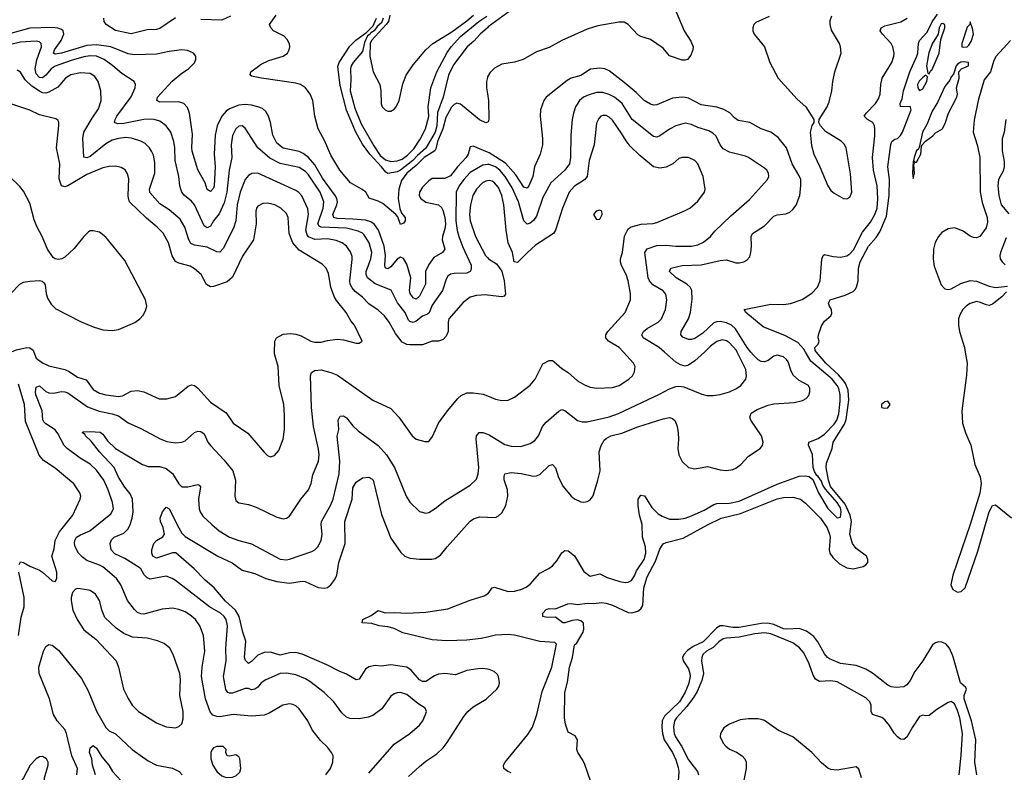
# Model space of a CAD drawing. Header units: inches. Extents: x 1173000 to 1307049, y 522583 to 678455.
# Tile 430 of 617: x 1207046 to 1213265, y 627345 to 632101. Entities that reach past the tile are written whole.
import ezdxf

# ---------------------------------------------------------------- set-up
doc = ezdxf.new("R2010")
doc.units = ezdxf.units.IN
doc.header["$MEASUREMENT"] = 0
for name, color, linetype in [('B2602', 7, 'Continuous'), ('B2603', 7, 'Continuous'), ('B2612', 7, 'Continuous'), ('B2613', 7, 'Continuous')]:
    doc.layers.add(name, color=color, linetype=linetype)

msp = doc.modelspace()

# ---------------------------------------------------------------- linework, layer by layer
at = {"layer": 'B2602', "color": 5}
for points, elevation in [([(1207134.6, 630000), (1207150, 629961.5), (1207190, 629931.7), (1207230, 629912.3), (1207330.1, 629890.1), (1207357.4, 629877.4), (1207410, 629840.8), (1207464.8, 629824.8), (1207510, 629764.1), (1207550, 629740.9), (1207590, 629730.1), (1207670, 629719.8), (1207695.4, 629724.6), (1207750, 629752.9), (1207790, 629756.9), (1207830.7, 629750), (1207925.7, 629705.7), (1207975.4, 629704.6), (1208030, 629719.5), (1208110, 629784.4), (1208130, 629792.6), (1208150, 629789), (1208170, 629772.7), (1208250, 629682.7), (1208350, 629616.5), (1208394.9, 629550), (1208487.4, 629487.4), (1208590, 629367.3), (1208610, 629347.3), (1208630, 629338.8), (1208654.2, 629345.8), (1208681.6, 629378.4), (1208710, 629451), (1208718, 629510), (1208719, 629599), (1208713.8, 629670), (1208685.3, 629790), (1208678.7, 629910), (1208655.6, 629990), (1208655.8, 630000)], 980), ([(1208978.9, 627330), (1209008.2, 627370), (1209023.5, 627410), (1209024.7, 627450), (1209015.6, 627470), (1208990, 627502.9), (1208946.2, 627546.2), (1208893.1, 627613.1), (1208866.2, 627670), (1208810, 627745.1), (1208790, 627764.2), (1208770, 627774), (1208750, 627776.9), (1208706.8, 627770), (1208621, 627719), (1208590, 627705.6), (1208510, 627700.3), (1208394, 627710), (1208310, 627695.5), (1208290, 627697), (1208265.7, 627705.7), (1208248, 627728), (1208218.4, 627810), (1208194.4, 627950), (1208197.7, 628010), (1208215.4, 628110), (1208207.6, 628210), (1208184.2, 628270), (1208155.1, 628310), (1208120.5, 628340.5), (1208090, 628358.3), (1208050, 628373.6), (1208010, 628382.3), (1207944.6, 628375.4), (1207830, 628345), (1207810, 628346.2), (1207790, 628355.6), (1207770, 628373.3), (1207726.2, 628430), (1207684.8, 628530), (1207658, 628570), (1207570, 628642.6), (1207550, 628654.7), (1207470, 628683.9), (1207443.3, 628703.3), (1207417.4, 628730), (1207395.3, 628770), (1207391.9, 628790), (1207393.8, 628810), (1207405, 628830), (1207430, 628846.3), (1207488.5, 628871.5), (1207620.8, 628979.2), (1207637.4, 629010), (1207632.8, 629050), (1207604.4, 629130), (1207577.4, 629190), (1207530, 629254.8), (1207490, 629292.5), (1207428.3, 629330), (1207345.1, 629390), (1207326.8, 629410), (1207286.7, 629486.7), (1207270, 629509.7), (1207210, 629546.5), (1207199, 629559), (1207191.8, 629571.7), (1207187, 629630), (1207147, 629730), (1207144.5, 629750), (1207150, 629779.5), (1207170, 629787.3), (1207210, 629750.8), (1207230, 629741.8), (1207260.2, 629739.8), (1207310, 629750.2), (1207330, 629749.2), (1207350, 629742), (1207474.5, 629654.5), (1207547.3, 629627.3), (1207630.4, 629610), (1207670, 629596.8), (1207730, 629553.8), (1207810, 629517.7), (1207931.9, 629451.9), (1207975.1, 629435.1), (1208030, 629426.5), (1208070, 629430.3), (1208090, 629440.3), (1208150, 629493.1), (1208170, 629500.2), (1208190, 629498.5), (1208210, 629483.1), (1208235, 629430), (1208250, 629410.2), (1208338, 629318), (1208392.3, 629250), (1208408.4, 629190), (1208403.6, 629090), (1208410, 629063), (1208430, 629047.6), (1208490, 629036.5), (1208539.5, 629019.5), (1208670, 628957), (1208710, 628947.2), (1208730, 628950.4), (1208750, 628963), (1208820.9, 629070), (1208870.8, 629130), (1208887.6, 629170), (1208896.2, 629223.8), (1208933.1, 629310), (1208936.2, 629350), (1208932.6, 629387.4), (1208902.1, 629530), (1208888.3, 629650), (1208883.5, 629850), (1208889.8, 629870.2), (1208910, 629884), (1208950, 629887.2), (1209010, 629871.9), (1209053.8, 629853.8), (1209275.8, 629695.8), (1209390, 629644.2), (1209440.3, 629590), (1209523.8, 629470), (1209550, 629450.4), (1209605.2, 629434.8), (1209630, 629436), (1209636.6, 629443.4), (1209653.4, 629466.6), (1209691.8, 629550), (1209746.9, 629630), (1209812.7, 629707.3), (1209834.2, 629725.8), (1209870, 629741.8), (1209910, 629743.6), (1209973.9, 629733.9), (1210000, 629722.9)], 960), ([(1207042.3, 628657.7), (1207050, 628674.8), (1207070, 628670.6), (1207110, 628646.7), (1207170, 628623.1), (1207190.2, 628610.2), (1207250, 628554.8), (1207270, 628551.3), (1207281.2, 628570), (1207280.9, 628610), (1207249, 628710), (1207262.4, 628757.6), (1207270.5, 628810), (1207296.2, 628863.8), (1207382.2, 628970), (1207427.7, 629070), (1207430.9, 629090), (1207426, 629110), (1207387.2, 629167.2), (1207270, 629267.6), (1207195, 629315), (1207169.3, 629349.3), (1207082.2, 629562.2), (1207076.1, 629670), (1207038.4, 629798.4)], 980), ([(1209250, 627338.9), (1209410, 627523.7), (1209510, 627590.3), (1209570, 627643.7), (1209591, 627670), (1209609.7, 627710), (1209614.7, 627730), (1209607, 627750), (1209560.2, 627780.2), (1209490, 627837.4), (1209451.5, 627848.5), (1209430, 627846.4), (1209410, 627839.8), (1209390, 627826.3), (1209333.4, 627746.6), (1209276.6, 627703.4), (1209247.2, 627692.8), (1209190, 627682.3), (1209130, 627684.2), (1209110, 627694), (1209080.6, 627720.6), (1209030, 627791.2), (1208968.4, 627850), (1208878.2, 627918.2), (1208850, 627935.7), (1208790, 627960.5), (1208730, 627972.4), (1208690, 627969), (1208600.4, 627930), (1208570, 627910.8), (1208550, 627883.5), (1208530, 627869.8), (1208510, 627866.3), (1208490, 627874.4), (1208470, 627873.6), (1208390, 627844.7), (1208370, 627844.6), (1208360.5, 627850), (1208348.3, 627868.3), (1208333.7, 627950), (1208350.6, 628050), (1208347.2, 628130), (1208357.8, 628270), (1208349.9, 628310), (1208337, 628330), (1208314, 628350), (1208245.3, 628390), (1208030, 628557.7), (1208009.3, 628570), (1207970, 628583.5), (1207870, 628566.2), (1207850, 628572.7), (1207832, 628592), (1207811.3, 628630), (1207799.7, 628639.7), (1207710, 628696.4), (1207646.2, 628726.2), (1207622.4, 628750), (1207617.3, 628790), (1207625.8, 628814.2), (1207643.1, 628830), (1207703.4, 628856.6), (1207730, 628884.4), (1207743.9, 628910), (1207757, 628950), (1207762.8, 628990), (1207758.4, 629070), (1207744, 629104), (1207710, 629146.2), (1207670.5, 629210), (1207642.3, 629270), (1207548.8, 629370), (1207496.9, 629436.9), (1207461.7, 629470), (1207458.4, 629478.4), (1207442, 629490), (1207444.7, 629495.3), (1207490, 629498), (1207553.4, 629493.4), (1207570, 629481.1), (1207600, 629440), (1207650, 629390.2), (1207820.3, 629290), (1207858, 629278), (1207930, 629277.3), (1207970, 629264.3), (1208010, 629233.6), (1208050, 629167.7), (1208070, 629149.2), (1208108.5, 629148.5), (1208170, 629163.7), (1208179.6, 629159.6), (1208188.7, 629148.7), (1208176, 629070), (1208179.6, 629010), (1208185.5, 628990), (1208203, 628963), (1208259, 628910), (1208306.3, 628870), (1208370, 628831.3), (1208430, 628809.2), (1208510, 628788), (1208691.1, 628691.1), (1208730, 628686.9), (1208750, 628691.4), (1208890, 628740.8), (1208910, 628751.6), (1208929.7, 628770), (1208949.8, 628810), (1208957.1, 628850), (1208948.9, 628910), (1208951.7, 628930), (1209010, 629035.3), (1209024.7, 629070), (1209063.6, 629230), (1209067.6, 629310), (1209050.7, 629469.3), (1209061.1, 629510), (1209057.7, 629570), (1209070, 629594.9), (1209090, 629598), (1209110, 629584.2), (1209150, 629534), (1209183, 629503), (1209310.1, 629410.1), (1209363.2, 629350), (1209412.4, 629270), (1209487.7, 629090), (1209510, 629052.4), (1209570, 628992), (1209610, 628982.3), (1209630, 628987.6), (1209670, 629011.6), (1209730, 629059.6), (1209890, 629158.3), (1209930, 629198), (1209942.3, 629230), (1209945.3, 629270), (1209928, 629452), (1209930, 629470.7), (1209947, 629493), (1209970, 629492.2), (1210000, 629481.4)], 940), ([(1210000, 627996), (1209970, 628000.2), (1209938.4, 627998.4), (1209870, 627988.4), (1209798.2, 627961.8), (1209730, 627969.3), (1209690, 627965.6), (1209665.2, 627954.8), (1209610, 627918.2), (1209590, 627917.8), (1209570, 627929), (1209518.4, 627990), (1209490, 628009), (1209390, 628023.4), (1209330, 628016.2), (1209290, 628019.3), (1209250, 628012), (1209230, 627995.8), (1209190, 627934.3), (1209170, 627928.5), (1209110, 627964.1), (1209063.3, 627983.3), (1208984.7, 628024.7), (1208830, 628090.5), (1208790, 628101), (1208750, 628099.8), (1208690, 628086.1), (1208630, 628104.6), (1208590, 628102.3), (1208550, 628084.6), (1208510, 628045.3), (1208490, 628033.3), (1208471.8, 628051.8), (1208466.2, 628070), (1208473.5, 628173.5), (1208455.3, 628230), (1208432.4, 628330), (1208409.7, 628369.7), (1208345.4, 628425.4), (1208273.5, 628510), (1208218.2, 628558.2), (1208148.2, 628630), (1208031.9, 628731.9), (1208010, 628732.6), (1207910, 628698), (1207887.1, 628710), (1207880.4, 628730), (1207880.8, 628750), (1207892.7, 628790), (1207909.9, 628810.1), (1207950, 628832.9), (1207961.1, 628850), (1207952.3, 628892.3), (1207934.5, 628930), (1207933.1, 628950), (1207947.8, 628990), (1207970, 629019.3), (1207990, 629010.4), (1208050, 628889), (1208070, 628855.2), (1208090, 628835.5), (1208297.7, 628710), (1208387.6, 628667.6), (1208450, 628621.6), (1208530, 628600.1), (1208600.3, 628570), (1208670, 628551), (1208750, 628540.9), (1208830, 628552.1), (1208849.5, 628549.6), (1208930, 628513.5), (1208970, 628508.6), (1208990, 628513.6), (1209011.3, 628528.7), (1209036.8, 628563.2), (1209048, 628590), (1209061.3, 628670), (1209101.4, 628790), (1209099, 628930), (1209145.9, 629070), (1209150, 629142), (1209170, 629179), (1209210, 629206.3), (1209250, 629209), (1209270, 629200.2), (1209278.2, 629190), (1209330, 628974.4), (1209390, 628823.8), (1209452.8, 628732.8), (1209478, 628710), (1209510, 628697.7), (1209570, 628691.3), (1209648.5, 628691.5), (1209670, 628696), (1209703.1, 628716.9), (1209744.7, 628770), (1209890, 628932.6), (1209913, 628947), (1209950, 628958.6), (1210000, 628957)], 920), ([(1207037.4, 628210), (1207054.3, 628325.7), (1207074.6, 628390), (1207074.2, 628450), (1207039.8, 628610)], 980), ([(1210000, 628199.4), (1209960.5, 628190), (1209870, 628179.1), (1209743.8, 628176.2), (1209650, 628181.8), (1209466.6, 628226.6), (1209410, 628253.2), (1209370, 628264.5), (1209315.3, 628270), (1209270, 628285.4), (1209209.2, 628290), (1209212.3, 628310), (1209265.1, 628334.9), (1209310, 628367.6), (1209353.4, 628353.4), (1209415.6, 628355.6), (1209490, 628350.2), (1209610, 628356.5), (1209750, 628378.5), (1209890, 628433.6), (1209980, 628460), (1210000, 628472.6)], 880), ([(1207407.5, 627330), (1207411.3, 627370), (1207374.8, 627450), (1207341.9, 627590), (1207330, 627615.6), (1207282.2, 627670), (1207259.4, 627710), (1207234.4, 627810), (1207167.7, 627970), (1207165.8, 628010), (1207195.3, 628110), (1207210, 628140.4), (1207230, 628151.6), (1207250, 628147.6), (1207290, 628116), (1207436.8, 627936.8), (1207478.8, 627858.8), (1207530, 627730.5), (1207590, 627627.7), (1207610, 627607.7), (1207650, 627588.4), (1207755.6, 627490), (1207856.7, 627416.7), (1207910, 627389.2), (1208010, 627371.2), (1208053.7, 627350), (1208072.6, 627330)], 960), ([(1209501.9, 627318.1), (1209570, 627382.4), (1209610, 627415.5), (1209679.4, 627460.6), (1209720, 627500), (1209746.7, 627533.3), (1209850, 627696.5), (1209877.2, 627730), (1209910, 627758.2), (1209991.9, 627808.1), (1210000, 627815.5)], 920), ([(1207524.5, 627330), (1207505.4, 627390), (1207500.6, 627430), (1207486.5, 627470), (1207490, 627500.5), (1207510, 627515.3), (1207530, 627497.4), (1207563.6, 627443.6), (1207608.1, 627390), (1207632.1, 627350), (1207687.3, 627290)], 940)]:
    msp.add_lwpolyline(points, dxfattribs=dict(at, elevation=elevation))
at = {"layer": 'B2602', "color": 5, "elevation": 980}
for points in [[(1207413.7, 628506.3), (1207398, 628502), (1207379.8, 628480.2), (1207370.7, 628449.3), (1207370.5, 628429.5), (1207381.3, 628370), (1207408.3, 628310), (1207450, 628244.4), (1207526.5, 628186.5), (1207654.6, 628050), (1207670.2, 628010.2), (1207700.8, 627870), (1207730, 627810.5), (1207756.5, 627770), (1207797.1, 627730), (1207910, 627657), (1207970, 627632.4), (1208030, 627626), (1208050, 627634), (1208070, 627651.3), (1208077.2, 627682.7), (1208077.6, 627730), (1208057.7, 627830), (1208061.5, 627930), (1208057.4, 627970), (1208015.8, 628090), (1207993, 628130), (1207958.5, 628158.5), (1207915.2, 628175.2), (1207851.5, 628191.5), (1207758.3, 628198.3), (1207702.9, 628222.9), (1207655.5, 628255.5), (1207584.1, 628324.1), (1207565.8, 628365.8), (1207549.8, 628430), (1207524.2, 628470), (1207490, 628492.8), (1207470, 628498)], [(1208330, 627507), (1208290, 627507), (1208270, 627499.3), (1208260.7, 627490), (1208253, 627470), (1208252.2, 627430), (1208265.7, 627390), (1208290, 627350.6), (1208322.3, 627322.3), (1208350, 627313), (1208390, 627314.9), (1208410, 627321.6), (1208435.2, 627344.8), (1208442.4, 627370), (1208435.8, 627430), (1208430, 627442.7), (1208410, 627454.7), (1208370, 627446.3), (1208355.3, 627450), (1208347.6, 627470), (1208349.4, 627490)], [(1207190, 627444.5), (1207170, 627442.9), (1207150, 627429.6), (1207112.4, 627390), (1207070.3, 627310), (1207000.3, 627210), (1206995.3, 627170), (1207001.5, 627130), (1207000.3, 627090), (1206959.5, 627010), (1206951.8, 626970), (1206953.4, 626950), (1206967.2, 626907.2), (1206990, 626892.7), (1207010, 626890.4), (1207050, 626908.9), (1207092.1, 626950), (1207162.6, 627050), (1207190, 627126.8), (1207202.2, 627217.8), (1207202.4, 627310), (1207226, 627390), (1207225.1, 627410), (1207214.5, 627430)]]:
    msp.add_lwpolyline(points, close=True, dxfattribs=at)
at = {"layer": 'B2603', "color": 5}
for points, elevation in [([(1208377.2, 632122.8), (1208322.6, 632097.4), (1208190, 632101.1)], 880), ([(1210000, 631453.2), (1209990, 631448.4), (1209950, 631468.5), (1209830, 631567.6), (1209807.8, 631572.2), (1209790, 631565.2), (1209773, 631547), (1209738.1, 631481.9), (1209717.5, 631410), (1209685.2, 631330), (1209674.9, 631285.1), (1209667.6, 631272.4), (1209600, 631230), (1209550, 631179.4), (1209491.5, 631130), (1209456.5, 631083.5), (1209441.1, 631030), (1209436.4, 630970), (1209447.6, 630907.6), (1209457.4, 630877.4), (1209479.8, 630850), (1209480.2, 630830), (1209470, 630814.5), (1209450, 630806.6), (1209434.6, 630854.6), (1209421.5, 630870), (1209338.9, 630938.9), (1209310, 630953.8), (1209253.5, 630973.5), (1209231, 631011), (1209208.5, 631028.5), (1209136.1, 631070), (1209066.9, 631150), (1209010, 631244.8), (1208972.8, 631332.8), (1208931.2, 631410), (1208909.8, 631490), (1208896.3, 631590), (1208879.5, 631630), (1208850, 631669.8), (1208819.7, 631690), (1208790, 631699.2), (1208572.3, 631730), (1208510, 631743.5), (1208501.3, 631750), (1208505.1, 631770), (1208570, 631820.2), (1208618.3, 631841.7), (1208710.5, 631869.5), (1208737.7, 631890), (1208748.6, 631910), (1208751.9, 631930), (1208748.8, 631948.8), (1208736, 631976), (1208715.5, 631995.5), (1208649.3, 632030), (1208632.7, 632050), (1208624, 632070), (1208666, 632130)], 880), ([(1209341.5, 632110), (1209330, 632081.7), (1209303.3, 632056.7), (1209285.4, 632030), (1209263, 632017), (1209260.4, 632010), (1209242.4, 631997.6), (1209223.7, 631956.3), (1209210, 631900.3), (1209151, 631830), (1209139.3, 631810), (1209134.5, 631790), (1209137.9, 631717.9), (1209133.8, 631650), (1209161.6, 631541.6), (1209203.5, 631443.5), (1209282.6, 631302.6), (1209322.2, 631242.2), (1209355.5, 631215.5), (1209390, 631205.3), (1209430, 631207.7), (1209460.8, 631219.2), (1209495.9, 631244.1), (1209535.9, 631284.1), (1209575.3, 631344.7), (1209608.7, 631410), (1209629.3, 631489.3), (1209625.8, 631550), (1209642.9, 631670), (1209680.8, 631770), (1209745.9, 631894.1), (1209771.1, 631930), (1209830, 631994.4), (1209945.5, 632090), (1209996.2, 632123.8)], 860), ([(1209384.5, 632130), (1209374.3, 632090), (1209360.8, 632070), (1209268.4, 631970), (1209259.4, 631950), (1209257.8, 631870), (1209279.1, 631770), (1209320.9, 631690), (1209327.3, 631650), (1209328.9, 631568.9), (1209335.7, 631550), (1209353.2, 631530), (1209370, 631522.9), (1209390, 631523.1), (1209410, 631534.1), (1209423.2, 631550), (1209443, 631590), (1209465, 631695), (1209486.2, 631750), (1209530, 631814.8), (1209610, 631910.1), (1209655, 631950), (1209775.4, 632024.6), (1209870, 632092.6), (1209912.6, 632130)], 880), ([(1208030, 632112), (1207930, 632044.2), (1207910, 632038.7), (1207850, 632037.4), (1207750, 632012.2), (1207650, 632032.8), (1207592.8, 632070), (1207578.7, 632090), (1207576.1, 632110)], 880), ([(1210000, 632049.7), (1209953.2, 632010), (1209914.7, 631965.3), (1209871.3, 631930), (1209785.6, 631814.4), (1209754.8, 631750), (1209720.7, 631610), (1209685.5, 631514.5), (1209679.6, 631430), (1209669.7, 631390), (1209610, 631288), (1209557.6, 631242.4), (1209529, 631210), (1209450, 631149.3), (1209430, 631139.1), (1209370, 631128.5), (1209357.3, 631137.3), (1209331.2, 631171.2), (1209256.4, 631250), (1209210, 631313.2), (1209168.4, 631390), (1209109.2, 631529.2), (1209070, 631685.1), (1209056.1, 631803.9), (1209062.7, 631830), (1209130, 631932.5), (1209168.8, 631971.2), (1209238.9, 632021.1), (1209278.8, 632061.2), (1209299.5, 632110)], 860), ([(1210000, 631263.8), (1209910, 631300.4), (1209890, 631297), (1209877.7, 631250), (1209866.7, 631230), (1209811, 631170), (1209766.5, 631113.5), (1209730, 631096), (1209650, 631096.1), (1209630, 631083.1), (1209590, 631042.5), (1209570.8, 631010), (1209569.6, 630990), (1209579, 630970), (1209610, 630947.3), (1209690, 630930.8), (1209710, 630914.3), (1209717.9, 630897.9), (1209730.1, 630850.1), (1209734.6, 630810), (1209733.2, 630786.8), (1209716.1, 630730), (1209714.8, 630710), (1209730.1, 630650), (1209716, 630630), (1209661.6, 630598.4), (1209630, 630553.7), (1209609.3, 630510), (1209608.1, 630430), (1209570, 630353.3), (1209550, 630333.7), (1209530, 630343.5), (1209511.6, 630370), (1209508.7, 630390), (1209516.3, 630470), (1209490, 630556.4), (1209470, 630592), (1209450, 630599.8), (1209430, 630586.6), (1209390, 630538), (1209370, 630527.2), (1209359.3, 630530), (1209354, 630534), (1209352.5, 630550), (1209357.1, 630610), (1209348.8, 630670), (1209311.5, 630770), (1209286.8, 630806.8), (1209263.4, 630823.4), (1209230, 630833.4), (1209150, 630841), (1209050, 630843.3), (1209029.2, 630850), (1209023.2, 630870), (1209049.5, 630930), (1209052, 630950), (1209048.2, 630970), (1209038.1, 630990), (1208959.1, 631099.1), (1208910, 631184.3), (1208870, 631229.9), (1208835.4, 631255.4), (1208810, 631267.3), (1208710, 631288.8), (1208670, 631319.4), (1208645.2, 631370), (1208630.4, 631450.4), (1208617.4, 631490), (1208599.9, 631519.9), (1208578.4, 631538.4), (1208550.3, 631550.3), (1208510, 631559.6), (1208470, 631563.9), (1208430, 631561.1), (1208370, 631537.6), (1208350, 631522.3), (1208321.5, 631490), (1208292.6, 631430), (1208279.5, 631370), (1208274.7, 631250), (1208280.1, 631170), (1208273.5, 631050), (1208270, 631035.1), (1208250, 631015.1), (1208230, 631027.6), (1208216.2, 631070), (1208170, 631151.2), (1208136, 631270), (1208132.6, 631290), (1208136.9, 631376.9), (1208118.7, 631510), (1208106.1, 631546.1), (1208082.6, 631570), (1208050, 631581.9), (1207930, 631578.6), (1207911.1, 631590), (1207915.5, 631610), (1208008.6, 631711.4), (1208070, 631763.5), (1208111.1, 631790), (1208150, 631828.8), (1208159.1, 631850), (1208158, 631870), (1208142.9, 631890), (1208106.2, 631906.2), (1208070, 631909.8), (1207990, 631899.6), (1207910, 631882.9), (1207770, 631877.5), (1207730, 631885.6), (1207621.1, 631930), (1207530, 631942.6), (1207470, 631937.4), (1207310, 631888.1), (1207270, 631882.5), (1207259.8, 631890), (1207265.1, 631910), (1207307.6, 631970), (1207324.3, 632010), (1207320.7, 632030), (1207310, 632037.9), (1207286.6, 632046.6), (1207250.2, 632050.2), (1207110, 632048), (1206986.8, 632013.2)], 920), ([(1210000, 631184.7), (1209970, 631180.6), (1209890, 631134.1), (1209850.7, 631090), (1209821.3, 631050), (1209802, 631010), (1209801.5, 630830), (1209809.3, 630769.3), (1209820.1, 630730), (1209843.7, 630663.7), (1209897, 630550), (1209897.9, 630522.1), (1209890.8, 630509.2), (1209870, 630498.6), (1209790, 630497.8), (1209767.5, 630492.5), (1209750, 630480.5), (1209738.5, 630461.5), (1209716.8, 630390), (1209650, 630296.4), (1209631.8, 630248.2), (1209621.2, 630238.8), (1209590, 630227.2), (1209550, 630194.6), (1209530, 630187.4), (1209510, 630193), (1209502.1, 630202.1), (1209481.2, 630250), (1209431.4, 630311.4), (1209391.3, 630391.3), (1209290.8, 630430.8), (1209243, 630470), (1209233.9, 630490), (1209233.2, 630510), (1209264.2, 630590), (1209269.3, 630630), (1209253.6, 630690), (1209221.5, 630741.5), (1209210, 630752.2), (1209184.2, 630764.2), (1209110, 630783.3), (1208950, 630789), (1208936.7, 630796.7), (1208928.4, 630810), (1208962.3, 630910), (1208966.8, 630950), (1208943.1, 631010), (1208870, 631119.9), (1208850, 631141.6), (1208810, 631165.6), (1208690, 631191.9), (1208626, 631226), (1208548.8, 631290), (1208470, 631414.5), (1208450.8, 631430.8), (1208430, 631427.3), (1208410, 631411.5), (1208390, 631369), (1208381.4, 631310), (1208386.6, 631230), (1208369.1, 631150), (1208354.9, 631010), (1208337.5, 630942.5), (1208305.5, 630874.5), (1208270.2, 630830), (1208250, 630795.3), (1208230, 630785.8), (1208210, 630797.6), (1208150, 630929.8), (1208130, 630953.2), (1208086.6, 630990), (1208070.8, 631010), (1208062.5, 631030), (1208056.5, 631050), (1208050.9, 631109.1), (1208028.6, 631210), (1208025.9, 631290), (1208019.8, 631330), (1207999.3, 631390), (1207970.9, 631430), (1207930, 631458.3), (1207895.1, 631470), (1207870, 631472.8), (1207830, 631469.9), (1207704, 631444), (1207662.6, 631442.6), (1207644.5, 631450), (1207648.4, 631470), (1207660.2, 631490), (1207750, 631613.4), (1207774.5, 631670), (1207778, 631690), (1207769.6, 631710), (1207690, 631760.7), (1207634.4, 631810), (1207578.8, 631850), (1207530, 631869.9), (1207491.8, 631871.8), (1207450, 631865.5), (1207370, 631843.4), (1207270, 631805.9), (1207245, 631790), (1207210, 631749.3), (1207190, 631733.2), (1207170, 631734.5), (1207150, 631757.4), (1207143.6, 631790), (1207153.9, 631846.1), (1207183.9, 631930), (1207182, 631950), (1207170, 631959.8), (1207150, 631965.2), (1207050, 631959.4), (1206990, 631944.3)], 940), ([(1210000, 630360), (1209990, 630361.2), (1209930, 630358.3), (1209890, 630347.3), (1209846.7, 630313.3), (1209756.5, 630210), (1209751.1, 630190), (1209751, 630130), (1209738.5, 630101.5), (1209720.4, 630079.6), (1209690, 630068.7), (1209650, 630068.6), (1209590, 630046.4), (1209510, 630046), (1209490, 630047.9), (1209462.2, 630062.2), (1209418.4, 630118.4), (1209380.3, 630190), (1209350, 630229.8), (1209310, 630264.8), (1209250, 630305.3), (1209210, 630348), (1209164, 630384), (1209145.2, 630405.2), (1209133.3, 630430), (1209131, 630450), (1209146.1, 630586.1), (1209144.7, 630604.7), (1209134.6, 630634.6), (1209109.9, 630669.9), (1209082.6, 630690), (1209044.8, 630704.8), (1208990, 630715.8), (1208910, 630711.5), (1208870, 630728.7), (1208860.6, 630740.6), (1208852, 630770), (1208869.4, 630870), (1208865.2, 630905.2), (1208828.2, 630988.2), (1208809.3, 631009.3), (1208790, 631022), (1208550, 631130.6), (1208511.7, 631128.3), (1208490, 631116.4), (1208469.6, 631090.4), (1208438.1, 631010), (1208419.6, 630930), (1208410.8, 630830), (1208396.7, 630783.3), (1208330, 630655.6), (1208310, 630632.1), (1208290, 630632.8), (1208230, 630663.7), (1208150, 630676.1), (1208127.3, 630687.3), (1208114.9, 630710), (1208089.4, 630789.4), (1208059.5, 630839.5), (1207990, 630898), (1207930, 630938), (1207868.1, 631008.1), (1207866.5, 631030), (1207898.4, 631130), (1207898.7, 631198.7), (1207890, 631243.7), (1207877.8, 631270), (1207866.2, 631290), (1207837.2, 631317.2), (1207810, 631333.3), (1207752.7, 631352.7), (1207715.1, 631355.1), (1207670, 631349.9), (1207630, 631338.5), (1207590, 631317.1), (1207490, 631235.9), (1207470, 631228), (1207451.5, 631231.5), (1207444.7, 631350), (1207450.9, 631389.1), (1207502.5, 631477.5), (1207543.7, 631536.3), (1207559.4, 631590), (1207558.2, 631650), (1207540.3, 631710), (1207520.6, 631740.6), (1207490, 631761), (1207430, 631765.6), (1207368.9, 631751.1), (1207335.2, 631730), (1207286.3, 631673.7), (1207230, 631642.3), (1207210, 631636.5), (1207190, 631639.1), (1207170, 631649.1), (1207121.5, 631681.5), (1207080.4, 631720.4), (1207050, 631769.6), (1207030, 631781.6)], 960), ([(1210000, 631734.2), (1209993.4, 631710), (1209993.9, 631670), (1210000, 631632.4)], 880), ([(1208655.8, 630000), (1208656.5, 630070), (1208668.6, 630090), (1208710, 630112.4), (1208757.2, 630117.2), (1208790, 630113.7), (1208823.6, 630103.6), (1208885.5, 630070), (1208910, 630062.7), (1208950, 630062.6), (1208990, 630074.3), (1209050, 630080.9), (1209090, 630078), (1209170, 630056.3), (1209190, 630056), (1209208.7, 630070), (1209159.7, 630170), (1209137.6, 630197.6), (1209107.4, 630250), (1209046.6, 630326.6), (1209031.8, 630351.8), (1209011.1, 630410), (1208997.1, 630497.1), (1208982, 630530), (1208955.2, 630555.2), (1208810, 630643.2), (1208770.5, 630690), (1208747.5, 630750), (1208742, 630850), (1208730, 630876.9), (1208695.8, 630910), (1208657, 630930), (1208610, 630942.2), (1208581.1, 630938.9), (1208550, 630921.7), (1208541.2, 630910), (1208536.3, 630890), (1208538.9, 630810), (1208522, 630710), (1208453.6, 630606.4), (1208390, 630473), (1208355.3, 630444.7), (1208270, 630413.8), (1208250, 630411.9), (1208226.5, 630426.5), (1208191, 630491), (1208150, 630526.6), (1208122.4, 630542.4), (1208050, 630561.5), (1208030, 630572), (1208007.9, 630607.9), (1207986, 630690), (1207951.4, 630751.4), (1207914, 630790), (1207845.7, 630845.7), (1207739.8, 630950), (1207731.9, 630970), (1207730.5, 630990), (1207735.2, 631095.2), (1207726.9, 631126.9), (1207711.4, 631151.4), (1207685.9, 631165.9), (1207650, 631174.2), (1207610, 631172.7), (1207570, 631164.2), (1207470, 631121.4), (1207350, 631050.6), (1207330, 631044.8), (1207310, 631049.7), (1207294.9, 631094.9), (1207298.6, 631190), (1207277.6, 631290), (1207292.7, 631432.7), (1207292.6, 631452.6), (1207286, 631466), (1207274, 631474), (1207170, 631498.3), (1207110, 631528.1), (1206990, 631569.8)], 980), ([(1206989.8, 630370.2), (1207045.7, 630430), (1207070, 630441.5), (1207110, 630448.8), (1207170, 630452.7), (1207187.8, 630447.8), (1207198.5, 630438.5), (1207205.5, 630425.4), (1207212.7, 630370), (1207221.9, 630341.9), (1207243.6, 630303.6), (1207273.8, 630273.8), (1207430, 630193.9), (1207510, 630159.7), (1207570, 630141.8), (1207630, 630136.5), (1207670, 630143.6), (1207772.3, 630187.7), (1207803.6, 630210), (1207825.7, 630234.3), (1207840.1, 630259.9), (1207848.4, 630290), (1207839.3, 630330), (1207710, 630578.9), (1207590, 630726.3), (1207550, 630756.9), (1207510, 630766.6), (1207490, 630766), (1207479.6, 630760.4), (1207450, 630731.6), (1207390, 630654), (1207330, 630599.7), (1207310.9, 630589.1), (1207290, 630584.5), (1207270, 630588.6), (1207257.5, 630597.5), (1207220.8, 630650), (1207187.3, 630730), (1207153.6, 630793.6), (1207136.9, 630836.9), (1207110, 630940.5), (1207070, 631016.9), (1207047.5, 631047.5), (1206975.4, 631115.4)], 1020), ([(1210000, 631082.3), (1209990, 631080.5), (1209969.7, 631070.3), (1209930.2, 631030), (1209908.4, 630990), (1209892.8, 630930), (1209887.1, 630870), (1209891.9, 630830), (1209925.6, 630730), (1209987.3, 630610), (1210000, 630597.4)], 960), ([(1206993.2, 630000), (1206997.1, 630002.9), (1207025.9, 630014.1), (1207090, 630028.2), (1207110, 630027.3), (1207130, 630011.4), (1207134.6, 630000)], 980)]:
    msp.add_lwpolyline(points, dxfattribs=dict(at, elevation=elevation))
at = {"layer": 'B2612', "color": 5}
for points, elevation in [([(1210000, 629722.9), (1210050, 629702), (1210090, 629695.3), (1210130, 629695.8), (1210170, 629715.3), (1210270, 629792), (1210301.7, 629830), (1210350, 629926.7), (1210390, 629946.3), (1210410, 629946), (1210420.2, 629940.2), (1210470, 629896), (1210510.9, 629870.9), (1210570, 629819.5), (1210613.5, 629793.5), (1210650, 629778), (1210691.5, 629771.5), (1210790, 629775.8), (1210831.8, 629790), (1210893.3, 629830), (1210915.8, 629850), (1210930, 629876), (1210932.3, 629910), (1210921.7, 629930), (1210859.1, 630000)], 960), ([(1210000, 628957), (1210050, 628955.3), (1210070, 628964.9), (1210090, 628984.4), (1210115.3, 629030), (1210129.8, 629090), (1210126.2, 629130), (1210106.5, 629193.5), (1210105.1, 629214.9), (1210110, 629230.3), (1210150, 629239.4), (1210212.8, 629232.9), (1210290, 629216), (1210310, 629218), (1210330, 629227.5), (1210390, 629284), (1210410, 629290.3), (1210429.4, 629269.4), (1210447.9, 629207.9), (1210479.3, 629150), (1210528.4, 629090), (1210550, 629072), (1210590, 629054.4), (1210610, 629052.4), (1210630, 629056.5), (1210650, 629067.2), (1210668.4, 629091.6), (1210698.4, 629190), (1210711.4, 629250), (1210705.5, 629370), (1210717.5, 629410), (1210737.4, 629442.6), (1210750, 629454.5), (1210779.6, 629470), (1210850, 629488.1), (1210950, 629527.8), (1211110, 629577.8), (1211150, 629586.4), (1211170, 629580.8), (1211185.1, 629565.1), (1211197.8, 629530), (1211204.2, 629490), (1211206.4, 629450), (1211202.1, 629390), (1211208.1, 629350), (1211230, 629308.7), (1211270, 629270.3), (1211310, 629262.4), (1211390, 629276.3), (1211470, 629256.6), (1211510, 629252.5), (1211550, 629257.8), (1211570, 629266), (1211601.4, 629290), (1211650, 629341.6), (1211721.7, 629390), (1211737.8, 629410), (1211741.6, 629430), (1211731.6, 629470), (1211664.6, 629570), (1211658.2, 629590), (1211666.6, 629613.4), (1211703.3, 629636.7), (1211774.3, 629665.7), (1211810, 629673.8), (1211937.5, 629682.5), (1211990, 629694), (1212012.7, 629707.3), (1212030, 629726.7), (1212036.8, 629750), (1212035.5, 629770), (1212027.1, 629790), (1211970, 629820.2), (1211933, 629853), (1211918.9, 629878.9), (1211899.2, 629939.2), (1211890, 629954.2), (1211870, 629969.8), (1211830, 629980.2), (1211810, 629975.4), (1211772.9, 629947.1), (1211750, 629938.5), (1211730, 629939.9), (1211710, 629950.4), (1211679.7, 629979.7), (1211663.7, 630000)], 920), ([(1210000, 628472.6), (1210004.5, 628475.5), (1210029.1, 628510.9), (1210044.4, 628515.6), (1210130, 628488.2), (1210170.1, 628490.1), (1210210, 628499.5), (1210244.5, 628515.5), (1210270, 628534.3), (1210330, 628603.6), (1210387.7, 628632.3), (1210410.6, 628649.4), (1210438.5, 628681.5), (1210470, 628732.7), (1210490, 628747.4), (1210510, 628744.7), (1210550, 628712.8), (1210610, 628613.4), (1210650, 628585), (1210710, 628598.4), (1210755.4, 628575.4), (1210835.5, 628550), (1210870, 628543.9), (1210890, 628545.8), (1210910, 628557.5), (1210930, 628586), (1210942.6, 628617.4), (1210990.3, 628690), (1211000.1, 628730), (1210998.5, 628770), (1210979, 628830), (1210977.8, 628910), (1210959.8, 628970), (1210951.2, 629028.8), (1210953, 629070), (1210970, 629096.4), (1210991.9, 629091.9), (1211037.8, 629017.8), (1211079, 628979), (1211103, 628963), (1211150, 628944.6), (1211210, 628945), (1211250, 628951.8), (1211290, 628965.2), (1211370, 629001.4), (1211430, 629037.8), (1211450, 629043), (1211530, 629045), (1211590, 629057.7), (1211830, 629165.8), (1211970, 629215.2), (1212010, 629219.1), (1212033, 629213), (1212054.4, 629194.4), (1212090.2, 629110), (1212150, 629011.9), (1212210, 628953), (1212230, 628958), (1212235.4, 628990), (1212230, 629016.5), (1212208.9, 629050), (1212134.7, 629134.7), (1212119.2, 629159.2), (1212110, 629184.8), (1212090, 629214.2), (1212080.2, 629220.2), (1212066.2, 629246.2), (1212058.4, 629270), (1212053.7, 629353.7), (1212028.4, 629411.6), (1212030.8, 629430), (1212090, 629454.5), (1212130, 629481.4), (1212190, 629545), (1212207, 629570), (1212220.1, 629610), (1212228.6, 629690), (1212229, 629730), (1212219.9, 629770), (1212209.6, 629790), (1212176.9, 629830), (1212041.9, 629941.9), (1212008.3, 630000)], 880), ([(1210000, 629481.4), (1210010, 629477.8), (1210110, 629415.5), (1210150, 629404.7), (1210210, 629403.9), (1210270, 629422.7), (1210299.4, 629440.6), (1210323.1, 629470), (1210347.9, 629530), (1210370, 629557.7), (1210450, 629626.7), (1210470, 629637.6), (1210490, 629631.8), (1210570, 629568.5), (1210598.9, 629558.9), (1210630, 629559.6), (1210770, 629591.6), (1210827.7, 629612.3), (1211086.8, 629733.3), (1211150, 629767.2), (1211190, 629782.2), (1211210, 629784.9), (1211240.4, 629780.4), (1211353.3, 629733.3), (1211386.8, 629726.8), (1211425.9, 629725.9), (1211470, 629731.3), (1211530, 629749.2), (1211573.6, 629770), (1211599.7, 629790), (1211632, 629830), (1211636.2, 629850), (1211631.9, 629890), (1211578, 630000)], 940), ([(1210673.1, 627230), (1210615.1, 627395.1), (1210602.6, 627422.6), (1210571.6, 627470), (1210564.5, 627490), (1210569.6, 627550), (1210554.5, 627574.5), (1210510, 627599.3), (1210492.8, 627650), (1210486.9, 627690), (1210488.2, 627850), (1210504.9, 627915.1), (1210518, 628010), (1210537.4, 628070), (1210549.8, 628149.8), (1210561.7, 628158.3), (1210603.7, 628230), (1210609.2, 628250), (1210606.6, 628286.6), (1210590, 628302.4), (1210567.9, 628307.9), (1210534.8, 628305.2), (1210490, 628288.4), (1210475.3, 628290), (1210430, 628326), (1210377.5, 628322.5), (1210350, 628329.6), (1210349.4, 628350), (1210370, 628373.7), (1210390, 628380.4), (1210430, 628377.3), (1210508, 628410), (1210530, 628411.8), (1210570, 628406.2), (1210630, 628414), (1210670, 628411.8), (1210723.1, 628416.9), (1210750, 628413.8), (1210790, 628400.2), (1210890, 628355), (1210912.1, 628352.1), (1210950, 628363.7), (1210970, 628378.8), (1210981.1, 628398.9), (1210987.9, 628510), (1211010, 628579.5), (1211061.9, 628678.1), (1211090, 628755.8), (1211110, 628788.8), (1211130, 628798), (1211236.6, 628823.4), (1211390, 628908.8), (1211476.3, 628950), (1211598.9, 628981.1), (1211830, 629073), (1211870, 629081.9), (1211930, 629084.5), (1211977.3, 629070), (1212010, 629046.1), (1212102.8, 628950), (1212146.7, 628890), (1212161.5, 628850), (1212165, 628830), (1212157.7, 628750), (1212162.4, 628730), (1212181.5, 628701.5), (1212222.9, 628662.9), (1212270, 628636.5), (1212310, 628629.6), (1212374.1, 628645.9), (1212390, 628655.1), (1212401.9, 628670), (1212403.4, 628690), (1212393.4, 628710), (1212330, 628758.3), (1212305, 628790), (1212289.6, 628850), (1212299, 628930), (1212291.3, 628970), (1212259.5, 629039.5), (1212168, 629150), (1212153.4, 629190), (1212139.8, 629270), (1212142.5, 629297.5), (1212177.5, 629390), (1212183.5, 629430), (1212254.9, 629545.1), (1212266.3, 629573.7), (1212283.3, 629696.7), (1212279.6, 629759.6), (1212262.1, 629802.1), (1212245.6, 629825.6), (1212217.3, 629857.3), (1212137, 629930), (1212078.2, 630000)], 860), ([(1211370.4, 630000), (1211310, 629944), (1211270, 629917.3), (1211250, 629911.3), (1211219.4, 629919.4), (1211190, 629935.6), (1211118.4, 630000)], 940), ([(1213018, 630000), (1213029.5, 629930), (1213026, 629854), (1212997.5, 629630), (1213001, 629550), (1213019.3, 629490), (1213052.4, 629412.4), (1213079.2, 629290), (1213111.6, 629211.6), (1213119.4, 629170), (1213110.7, 629109.3), (1213050.1, 628909.9), (1212939.7, 628590), (1212926.4, 628530), (1212939.7, 628499.7), (1212970, 628482.8), (1212993, 628487), (1213017.1, 628510), (1213097.6, 628742.4), (1213168.8, 628991.2), (1213190, 629031.4), (1213210, 629036), (1213310, 628953)], 860), ([(1213091, 627330), (1213079.2, 627410), (1213084, 627550), (1213056.6, 627670), (1213011.2, 627810), (1213011.3, 627830), (1213026.8, 627870), (1213021.4, 627881.4), (1212989, 627910), (1212940.5, 628080.5), (1212917.6, 628130), (1212896.3, 628156.3), (1212870, 628167.6), (1212850, 628169.2), (1212830, 628163.3), (1212812, 628150), (1212750.6, 628049.4), (1212698.7, 627981.3), (1212670, 627924.8), (1212650, 627898.5), (1212630, 627886), (1212581.3, 627881.3), (1212550, 627885.7), (1212530, 627896), (1212431.7, 627971.7), (1212390, 627997.6), (1212330, 628019.3), (1212230, 628032.3), (1212161.3, 628061.3), (1212148.5, 628070), (1212130, 628094.2), (1212086.7, 628170), (1212062.1, 628202.1), (1212016.3, 628236.3), (1211970, 628254.4), (1211890.8, 628249.2), (1211870, 628252.3), (1211810, 628278.5), (1211770, 628287.9), (1211730, 628286.1), (1211590, 628259.4), (1211550, 628259.4), (1211490, 628271.1), (1211470, 628270.6), (1211450, 628258.6), (1211362.1, 628170), (1211300.4, 628139.6), (1211264.8, 628115.2), (1211241.3, 628090), (1211232.9, 628070), (1211236.6, 628050), (1211270, 627998.3), (1211278.9, 627970), (1211279.8, 627950), (1211270, 627902.6), (1211250, 627850.9), (1211212.8, 627790), (1211119.4, 627700.6), (1211104.6, 627670), (1211101.2, 627630), (1211105.9, 627590), (1211117.4, 627550), (1211169.5, 627470), (1211190, 627424.2), (1211204.1, 627375.9), (1211208.3, 627350), (1211196.4, 627170)], 860), ([(1210150, 627341.5), (1210129.6, 627350), (1210102.7, 627370), (1210100.7, 627390), (1210112.6, 627410), (1210255.6, 627584.4), (1210285.2, 627630), (1210311.2, 627710), (1210345.4, 627854.6), (1210406.9, 628010), (1210435.3, 628155.3), (1210425.8, 628165.8), (1210330, 628172.3), (1210171.1, 628211.1), (1210130, 628215.4), (1210050, 628211.3), (1210000, 628199.4)], 880), ([(1212978.8, 627330), (1212993, 627453), (1213000.9, 627590), (1212984.1, 627690), (1212970, 627735), (1212950, 627777.9), (1212930, 627791.3), (1212910, 627785.4), (1212838, 627742), (1212790, 627704.7), (1212770, 627700.9), (1212750, 627706.6), (1212730, 627698.4), (1212684.7, 627630), (1212650, 627567), (1212630, 627551.8), (1212610, 627553.6), (1212590, 627568.3), (1212570, 627592.8), (1212540.7, 627640.7), (1212510, 627677.4), (1212490.4, 627690.4), (1212432.8, 627710), (1212423.1, 627730), (1212424, 627770), (1212414.8, 627790), (1212390, 627816.4), (1212210, 627916.5), (1212170, 627923.4), (1212098.2, 627918.2), (1212072.9, 627932.9), (1212058, 627958), (1212032.9, 628030), (1211999, 628099), (1211971.8, 628131.8), (1211930, 628163.6), (1211790, 628219), (1211750, 628225.4), (1211690, 628220.5), (1211590, 628198.3), (1211510, 628193.2), (1211490, 628187.6), (1211462.1, 628170), (1211425.8, 628134.2), (1211384.1, 628110), (1211361.2, 628090), (1211353.4, 628070), (1211352.4, 628050), (1211365, 627970), (1211354.9, 627925.1), (1211324.2, 627855.8), (1211301.6, 627818.4), (1211259, 627761), (1211193.3, 627690), (1211181.6, 627670), (1211175.4, 627630), (1211179.9, 627590), (1211187, 627570), (1211225.8, 627510), (1211270, 627422.7), (1211327.5, 627350), (1211333.7, 627330)], 880), ([(1210000, 627815.5), (1210060.4, 627870), (1210072.5, 627890), (1210076.2, 627910), (1210070.8, 627950), (1210063.6, 627963.6), (1210042.3, 627982.3), (1210010, 627994.6), (1210000, 627996)], 920), ([(1212362.3, 627310), (1212345.6, 627365.6), (1212330, 627379.3), (1212210, 627358.7), (1212170, 627363.5), (1212150, 627372), (1212110, 627403.9), (1212049.7, 627470), (1211930, 627568.5), (1211838.4, 627610), (1211750, 627671.6), (1211730, 627679.6), (1211710, 627683.6), (1211650, 627682.9), (1211595.6, 627675.6), (1211530, 627649.7), (1211493.3, 627626.7), (1211471.7, 627590), (1211470.3, 627570), (1211489.1, 627530), (1211504.9, 627510), (1211530, 627490.2), (1211572.6, 627472.6), (1211608.4, 627448.4), (1211625.7, 627430), (1211635.3, 627410), (1211634.7, 627370), (1211598.8, 627190)], 920)]:
    msp.add_lwpolyline(points, dxfattribs=dict(at, elevation=elevation))
at = {"layer": 'B2612', "color": 5, "elevation": 860}
msp.add_lwpolyline([(1212530, 629689.4), (1212510, 629685.6), (1212488.4, 629670), (1212489.3, 629649.3), (1212510, 629644.9), (1212530, 629648.8), (1212543.6, 629670)], close=True, dxfattribs=at)
at = {"layer": 'B2613', "color": 5}
for points, elevation in [([(1210144.3, 632155.7), (1210005.5, 632054.5), (1210000, 632049.7)], 860), ([(1211192.3, 632150), (1211242.8, 632030), (1211285.1, 631965.1), (1211298.9, 631930), (1211297.4, 631910), (1211284, 631876), (1211263, 631850), (1211250, 631844.8), (1211230, 631845.3), (1211150, 631872.9), (1211110, 631919.8), (1211070, 631948.8), (1211030, 631974.5), (1210970, 631993.3), (1210950, 632004.8), (1210890, 632071.1), (1210864.1, 632084.1), (1210830, 632085.6), (1210697.5, 632062.5), (1210630, 632040.2), (1210470.1, 631969.9), (1210390, 631925), (1210310, 631898), (1210225.7, 631850), (1210170, 631831.7), (1210090, 631818.5), (1210044.8, 631795.2), (1210014.9, 631765.1), (1210001.2, 631738.8), (1210000, 631734.2)], 880), ([(1211779.3, 632120.7), (1211696.4, 632083.6), (1211682, 632070), (1211676, 632050), (1211676.9, 632030), (1211684, 632010), (1211751, 631930), (1211783.2, 631830), (1211836.5, 631730), (1211957.4, 631597.4), (1212010.3, 631550), (1212062, 631470), (1212062, 631450), (1212049.1, 631430.9), (1212039.1, 631390), (1212046.5, 631306.5), (1212062, 631250), (1212100.5, 631170), (1212149.5, 631050), (1212170, 631021.4), (1212190, 631003.7), (1212250, 630971.3), (1212270, 630967.9), (1212290, 630978.7), (1212301.6, 631010), (1212293.4, 631126.6), (1212265.7, 631290), (1212253.7, 631313.7), (1212233.4, 631333.4), (1212135, 631395), (1212104.5, 631430), (1212094, 631450), (1212095.6, 631470), (1212145.3, 631550), (1212158.1, 631581.9), (1212175.4, 631650), (1212181.7, 631710), (1212194.4, 631770), (1212235.1, 631890), (1212231, 631929), (1212222.9, 631950), (1212174.1, 632034.1), (1212164.1, 632070), (1212165.3, 632094.7), (1212174.5, 632125.4)], 920), ([(1212078.2, 630000), (1212070, 630009.8), (1212068.4, 630030), (1212089.6, 630050.4), (1212094.5, 630070), (1212089.6, 630090), (1212092, 630110), (1212110, 630166), (1212130, 630196.3), (1212169.3, 630230), (1212175.3, 630244.7), (1212174, 630270), (1212160.9, 630290), (1212154.5, 630310), (1212165.1, 630330), (1212260.3, 630359.7), (1212310, 630383.7), (1212323.3, 630396.7), (1212331.1, 630410), (1212340.9, 630450), (1212343.7, 630530), (1212355.4, 630570), (1212407.5, 630670), (1212455.9, 630724.1), (1212479.1, 630760.9), (1212520.6, 630859.4), (1212538.2, 630990), (1212539, 631090), (1212529.9, 631170.1), (1212547.6, 631312.4), (1212554.5, 631330), (1212574.3, 631345.7), (1212590, 631350.2), (1212610, 631368.6), (1212622.8, 631390), (1212675.5, 631530), (1212670, 631551.8), (1212609.3, 631550), (1212607.6, 631570), (1212619.1, 631600.9), (1212627.4, 631650), (1212667.4, 631770), (1212713.3, 631870), (1212718.9, 631890), (1212723, 631950), (1212729.7, 631970), (1212777.6, 632022.4), (1212810, 632087.7), (1212843.9, 632136.1)], 860), ([(1212008.3, 630000), (1211998, 630018), (1211960.7, 630060.7), (1211883.3, 630103.3), (1211740.8, 630160.8), (1211631.6, 630250), (1211621.3, 630270), (1211790, 630303.9), (1211870, 630301.9), (1211913.3, 630306.7), (1211988.1, 630331.9), (1212050, 630372.7), (1212084.9, 630410), (1212101.9, 630450), (1212112.3, 630587.7), (1212120.9, 630610), (1212130, 630617.1), (1212183.9, 630603.9), (1212230, 630599.5), (1212270, 630608.4), (1212290, 630620.4), (1212312.7, 630647.3), (1212370, 630758.3), (1212419.5, 630820.5), (1212447.7, 630870), (1212461.2, 630910), (1212466.4, 630970), (1212461, 631050), (1212439.5, 631150), (1212431.7, 631230), (1212447.2, 631367.2), (1212448, 631410), (1212444.8, 631430), (1212434.9, 631450), (1212401, 631470), (1212378.8, 631490), (1212391.3, 631510), (1212452, 631570), (1212470, 631599.6), (1212479.9, 631630), (1212484.5, 631690), (1212494.1, 631730), (1212554, 631830), (1212566.9, 631870), (1212568.7, 631890), (1212560.7, 631930), (1212551.1, 631950), (1212496, 632010), (1212481.2, 632030), (1212482.6, 632037.4), (1212487.1, 632050), (1212510, 632062.7), (1212612.2, 632087.8), (1212652.3, 632110)], 880), ([(1213304.9, 631970), (1213213.2, 631870), (1213198.2, 631841.8), (1213177, 631770), (1213138.6, 631721.5), (1213099.8, 631590), (1213073.4, 631466.6), (1213067.7, 631390), (1213092.9, 631310), (1213110, 631231.3), (1213113.4, 631013.4), (1213125.6, 630945.6), (1213156.2, 630850), (1213157.9, 630822.1), (1213150, 630785.6), (1213110, 630731.6), (1213090, 630722), (1213070, 630723.5), (1213050, 630733.1), (1213004.5, 630764.5), (1212970, 630779.9), (1212950, 630784.3), (1212910, 630778.1), (1212870, 630755), (1212849.6, 630730.4), (1212828.4, 630691.6), (1212817.4, 630650), (1212815.4, 630590), (1212822.5, 630542.5), (1212865.7, 630425.7), (1212890, 630399.4), (1212910, 630396.2), (1212930, 630400.1), (1212990, 630434.2), (1213050, 630451.8), (1213090, 630447.3), (1213170, 630416.4), (1213210, 630409.3), (1213284, 630416)], 860), ([(1211663.7, 630000), (1211639.9, 630030), (1211567.5, 630147.5), (1211542.4, 630170), (1211510, 630185.2), (1211470, 630192.8), (1211450, 630191.7), (1211430, 630184.1), (1211360.3, 630119.7), (1211310, 630085.6), (1211290, 630079.6), (1211270, 630079.9), (1211234.3, 630094.3), (1211221, 630110), (1211224.1, 630130), (1211269.2, 630210), (1211283.4, 630250), (1211293.9, 630333.9), (1211290.6, 630390), (1211280.6, 630410), (1211260.2, 630430), (1211191.7, 630470), (1211149.8, 630510.2), (1211159.5, 630530), (1211230, 630548.3), (1211350, 630551.6), (1211470, 630578.5), (1211510, 630582.7), (1211570, 630563.6), (1211590, 630563.2), (1211619.3, 630570), (1211638.9, 630581.1), (1211656.9, 630603.1), (1211664.5, 630630), (1211668.9, 630670), (1211665.7, 630730), (1211673.3, 630750), (1211750, 630798), (1211810, 630858.5), (1211830, 630866.6), (1211885.6, 630874.4), (1211910, 630884.5), (1211930, 630902), (1211950, 630928.9), (1211973.3, 630990), (1211980.6, 631050), (1211979.1, 631090), (1211970, 631114.3), (1211925.3, 631190), (1211889.8, 631290), (1211835.5, 631355.5), (1211789.9, 631389.9), (1211730, 631411.4), (1211657, 631450), (1211584.2, 631464.2), (1211560.7, 631480.7), (1211531.9, 631511.9), (1211493.7, 631533.7), (1211450, 631547.6), (1211350, 631563.4), (1211270, 631603.7), (1211250, 631608.6), (1211230, 631611.4), (1211170, 631604.7), (1211070, 631562.8), (1211050, 631561.4), (1211030, 631567), (1210989.4, 631589.4), (1210939.9, 631639.9), (1210864.6, 631704.6), (1210770, 631776.8), (1210742, 631790), (1210710, 631795.2), (1210651.4, 631788.6), (1210590, 631748.5), (1210530, 631730.4), (1210504.5, 631715.5), (1210372, 631610), (1210356.5, 631590), (1210336.2, 631530), (1210333, 631490), (1210348, 631350), (1210348, 631310), (1210332.9, 631250), (1210296.4, 631170), (1210286.2, 631110), (1210261.8, 631050), (1210250, 631035.1), (1210230, 631042.9), (1210179.3, 631119.3), (1210113.6, 631193.6), (1210010, 631259.8), (1210000, 631263.8)], 920), ([(1211118.4, 630000), (1211085.1, 630030), (1210983.5, 630090), (1210974.3, 630110), (1210986, 630130), (1211010, 630150.2), (1211078.9, 630190), (1211099.2, 630210), (1211124.1, 630270), (1211132.8, 630330), (1211126.3, 630366.3), (1211110, 630388.2), (1211044.7, 630424.7), (1211023, 630450), (1211016.2, 630470), (1210993.7, 630630), (1211008, 630652), (1211070, 630673.1), (1211130, 630676.6), (1211190, 630670.2), (1211290, 630670.2), (1211330, 630677.7), (1211365.1, 630694.9), (1211409.7, 630730), (1211436.5, 630763.5), (1211538.2, 630861.8), (1211656.4, 630963.6), (1211768.2, 631090), (1211777.6, 631110), (1211775.5, 631130), (1211765.1, 631150), (1211750, 631163.1), (1211650, 631229.7), (1211630, 631239.2), (1211530, 631263.1), (1211490, 631285.1), (1211470.8, 631310), (1211444.3, 631364.3), (1211424.4, 631384.4), (1211399.3, 631399.2), (1211330, 631418.6), (1211290, 631439.3), (1211250, 631446.2), (1211190, 631429.8), (1211150, 631409.8), (1211090, 631367.4), (1211070, 631359.1), (1211050, 631361.7), (1210914.8, 631470), (1210851.9, 631570), (1210802.2, 631610), (1210770, 631628.1), (1210730, 631641.1), (1210690, 631639.9), (1210635.6, 631624.4), (1210606.3, 631610), (1210582.2, 631590), (1210557.1, 631550), (1210543.8, 631510), (1210535.9, 631470), (1210527, 631370), (1210525.5, 631230), (1210517.8, 631190), (1210488.6, 631150), (1210400.6, 631070), (1210350, 630977.4), (1210310, 630859.1), (1210290, 630831), (1210270, 630815.8), (1210250, 630808.2), (1210230, 630829.4), (1210196, 630950), (1210157.2, 631037.2), (1210112.7, 631110), (1210077.6, 631150), (1210050, 631171.4), (1210010, 631186.1), (1210000, 631184.7)], 940), ([(1210000, 631632.4), (1210006.9, 631590), (1210009.1, 631470.9), (1210004.6, 631455.4), (1210000, 631453.2)], 880), ([(1210859.1, 630000), (1210832.3, 630030), (1210765.6, 630070), (1210747.6, 630090), (1210747.8, 630110), (1210759.7, 630130), (1210869.7, 630250), (1210902.7, 630330), (1210904.6, 630370), (1210888.9, 630450), (1210876.5, 630490), (1210846.6, 630546.6), (1210840.2, 630570), (1210839.8, 630590), (1210852.8, 630630), (1210866.4, 630733.6), (1210890, 630778), (1210908.6, 630791.4), (1210971.8, 630808.2), (1211046.9, 630813.1), (1211070, 630819.1), (1211240.9, 630890), (1211278, 630910), (1211330, 630953), (1211371.6, 631010), (1211375.6, 631030), (1211362, 631110), (1211330, 631189.2), (1211310, 631211.6), (1211270, 631229.6), (1211230, 631229.6), (1211210, 631222.4), (1211170.2, 631189.8), (1211130, 631168.8), (1211090, 631162.9), (1211050, 631171.4), (1210961.9, 631241.9), (1210901.9, 631301.9), (1210875.4, 631335.4), (1210850, 631379.8), (1210790, 631465.3), (1210770, 631483.9), (1210750, 631494.2), (1210730, 631495.6), (1210716.3, 631490), (1210703.5, 631476.5), (1210690, 631446), (1210673.7, 631310), (1210642.8, 631210), (1210629.2, 631110), (1210612.3, 631087.7), (1210550, 631049), (1210516.3, 631010), (1210473.7, 630910), (1210429.3, 630770.7), (1210417.7, 630750), (1210304.5, 630675.5), (1210250, 630627.8), (1210190, 630565.7), (1210169.7, 630570), (1210158.8, 630630), (1210131.3, 630691.3), (1210118.4, 630770), (1210104.4, 630930), (1210090.4, 630990), (1210070, 631039.8), (1210044.8, 631070), (1210030, 631079.5), (1210010, 631084.1), (1210000, 631082.3)], 960), ([(1213274.9, 631470), (1213263.7, 631390), (1213252.2, 631347.8), (1213252.1, 631272.1), (1213264.1, 631204.1), (1213264.7, 631170), (1213256.7, 631143.3), (1213229.2, 631090), (1213224.9, 631050), (1213230.3, 630990), (1213245.5, 630930), (1213294.1, 630874.1)], 880), ([(1213277.6, 630722.4), (1213240.9, 630630), (1213236.9, 630610), (1213239.5, 630590), (1213250.4, 630570), (1213270, 630552.4)], 880), ([(1210000, 630597.4), (1210007.4, 630590), (1210057.4, 630557.4), (1210091, 630511), (1210105.5, 630450), (1210114.5, 630365.5), (1210105.7, 630354.3), (1210090, 630348.7), (1210000, 630360)], 960), ([(1213278.2, 630381.8), (1213248.9, 630350), (1213190, 630302), (1213170, 630294.6), (1213150, 630298), (1213114.5, 630314.5), (1213090, 630319.4), (1213050, 630308.2), (1213026.9, 630293.1), (1213003.8, 630270), (1212984.2, 630235.8), (1212976.3, 630210), (1212975.7, 630170), (1212982.7, 630130), (1213013, 630030), (1213018, 630000)], 860), ([(1211578, 630000), (1211573.1, 630010), (1211530, 630057.9), (1211510, 630071.2), (1211482.9, 630077.1), (1211450, 630067.8), (1211410, 630036.8), (1211370.4, 630000)], 940)]:
    msp.add_lwpolyline(points, dxfattribs=dict(at, elevation=elevation))
for points, elevation in [([(1212876.5, 632076.5), (1212866.7, 632073.3), (1212853.4, 632050), (1212847.7, 632010), (1212810, 631949), (1212788.5, 631891.5), (1212773.4, 631810), (1212782.8, 631762.8), (1212790, 631758), (1212800.4, 631779.6), (1212810, 631784.9), (1212852.4, 631890), (1212863.9, 631976.1), (1212889.3, 632050), (1212889, 632069)], 860), ([(1213050, 632088), (1213046.7, 632070), (1213030, 632053.3), (1212997.5, 631950), (1212997.1, 631930), (1213010, 631926), (1213030, 631929.4), (1213041.4, 631938.6), (1213056.5, 631963.5), (1213069.7, 632009.7), (1213064.9, 632044.9)], 860), ([(1213010, 631834.6), (1212990, 631832.2), (1212970, 631820.5), (1212961.5, 631810), (1212943, 631757), (1212930, 631739.5), (1212921.8, 631718.2), (1212890, 631679.2), (1212842.1, 631577.9), (1212810, 631522), (1212777.7, 631442.3), (1212748.5, 631390), (1212726.5, 631293.5), (1212720, 631280), (1212710, 631273), (1212694.9, 631230), (1212691.1, 631211.1), (1212698, 631202), (1212690, 631206), (1212685.2, 631130), (1212690, 631098), (1212697.6, 631130), (1212693.6, 631186.4), (1212700.2, 631199.8), (1212710, 631201), (1212737, 631250), (1212740.9, 631299.1), (1212746, 631310), (1212766.9, 631333.1), (1212813.8, 631366.2), (1212830, 631386), (1212874, 631410), (1212893.2, 631450), (1212913.2, 631510), (1212965.1, 631610), (1212969.5, 631630), (1212963.7, 631670), (1212979.3, 631730), (1212977.2, 631770), (1212995.3, 631790), (1213038, 631810), (1213039, 631830)], 860), ([(1212770, 631749.3), (1212750, 631736.2), (1212727.3, 631712.7), (1212717.3, 631690), (1212719, 631670), (1212730, 631654), (1212750, 631662.9), (1212775.6, 631710), (1212779.3, 631739.3)], 860), ([(1210710, 630897.2), (1210686, 630890), (1210671, 630870), (1210690, 630838), (1210710, 630841), (1210725.2, 630870), (1210722, 630890)], 980)]:
    msp.add_lwpolyline(points, close=True, dxfattribs=dict(at, elevation=elevation))

doc.saveas('drawing.dxf')
